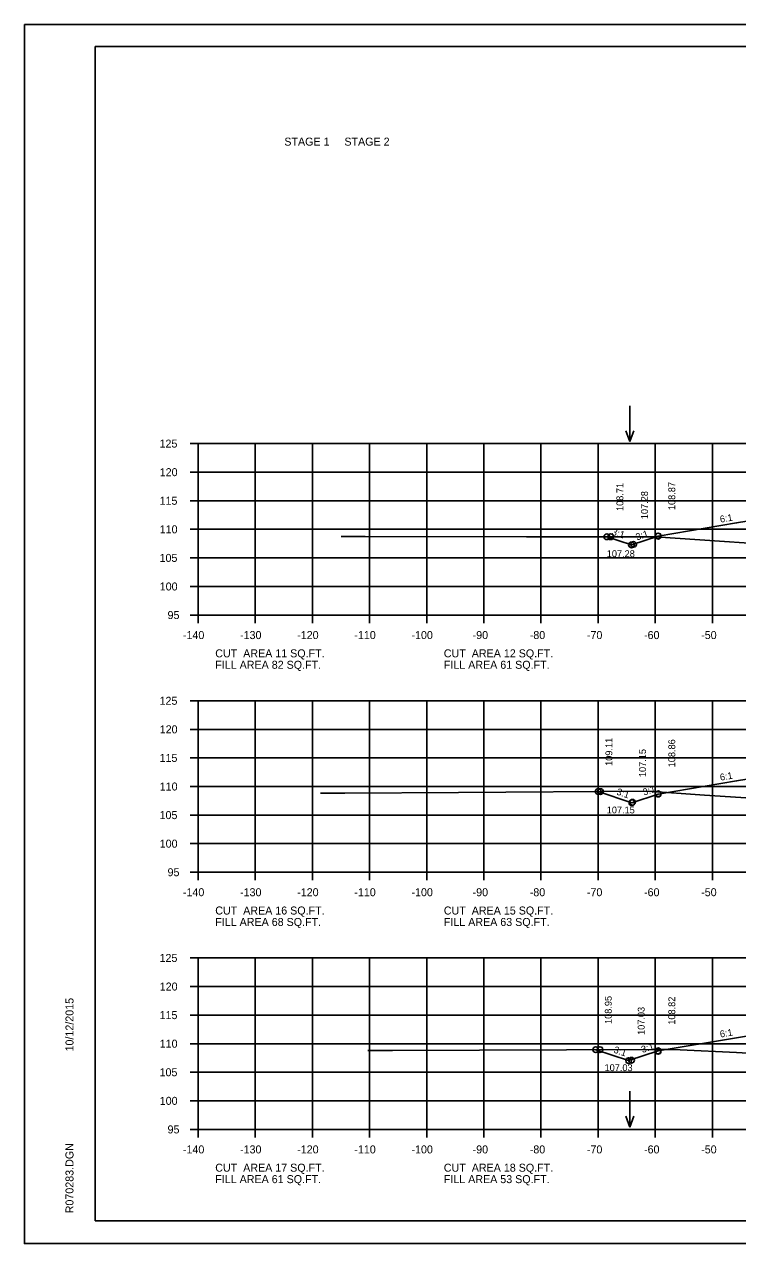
# Model space of a CAD drawing. Extents: x 1175611 to 1176402, y -433344 to -416213.
# Drawn here: x 1175610.6 to 1175735.4, y -423743.3 to -423530 of the extents above; entities that cross this region are included whole.
import ezdxf

# ---------------------------------------------------------------- set-up
doc = ezdxf.new("R2010")
doc.units = 0
for name, color, linetype in [('Default', 7, 'Continuous'), ('R_Axis', 7, 'Continuous'), ('R_Axis Annot', 7, 'Continuous'), ('R_Border', 7, 'Continuous'), ('R_Exist Surface', 7, 'Continuous'), ('R_Fin Surface', 7, 'Continuous'), ('R_Grid', 7, 'Continuous'), ('R_No Plot', 7, 'Continuous'), ('R_Water Annot', 7, 'Continuous'), ('R_Xsect Elev', 7, 'Continuous'), ('R_Xsect Slope', 7, 'Continuous')]:
    doc.layers.add(name, color=color, linetype=linetype)

msp = doc.modelspace()

# ---------------------------------------------------------------- linework, layer by layer
at = {"layer": 'R_Axis'}
for p, q in [((1175639.57, -423603.34), (1175640.97, -423603.34)), ((1175640.97, -423633.34), (1175640.97, -423603.34)), ((1175639.57, -423608.34), (1175640.97, -423608.34)), ((1175639.57, -423613.34), (1175640.97, -423613.34)), ((1175639.57, -423618.34), (1175640.97, -423618.34)), ((1175639.57, -423623.34), (1175640.97, -423623.34)), ((1175639.57, -423628.34), (1175640.97, -423628.34)), ((1175639.57, -423633.34), (1175640.97, -423633.34)), ((1175640.97, -423633.34), (1175920.97, -423633.34)), ((1175640.97, -423634.74), (1175640.97, -423633.34)), ((1175650.97, -423634.74), (1175650.97, -423633.34)), ((1175660.97, -423634.74), (1175660.97, -423633.34)), ((1175670.97, -423634.74), (1175670.97, -423633.34)), ((1175680.97, -423634.74), (1175680.97, -423633.34)), ((1175690.97, -423634.74), (1175690.97, -423633.34)), ((1175700.97, -423634.74), (1175700.97, -423633.34)), ((1175710.97, -423634.74), (1175710.97, -423633.34)), ((1175720.97, -423634.74), (1175720.97, -423633.34)), ((1175730.97, -423634.74), (1175730.97, -423633.34)), ((1175639.57, -423648.34), (1175640.97, -423648.34)), ((1175640.97, -423678.34), (1175640.97, -423648.34)), ((1175639.57, -423653.34), (1175640.97, -423653.34)), ((1175639.57, -423658.34), (1175640.97, -423658.34)), ((1175639.57, -423663.34), (1175640.97, -423663.34)), ((1175639.57, -423668.34), (1175640.97, -423668.34)), ((1175639.57, -423673.34), (1175640.97, -423673.34)), ((1175639.57, -423678.34), (1175640.97, -423678.34)), ((1175640.97, -423678.34), (1175920.97, -423678.34)), ((1175640.97, -423679.74), (1175640.97, -423678.34)), ((1175650.97, -423679.74), (1175650.97, -423678.34)), ((1175660.97, -423679.74), (1175660.97, -423678.34)), ((1175670.97, -423679.74), (1175670.97, -423678.34)), ((1175680.97, -423679.74), (1175680.97, -423678.34)), ((1175690.97, -423679.74), (1175690.97, -423678.34)), ((1175700.97, -423679.74), (1175700.97, -423678.34)), ((1175710.97, -423679.74), (1175710.97, -423678.34)), ((1175720.97, -423679.74), (1175720.97, -423678.34)), ((1175730.97, -423679.74), (1175730.97, -423678.34)), ((1175639.57, -423693.34), (1175640.97, -423693.34)), ((1175640.97, -423723.34), (1175640.97, -423693.34)), ((1175639.57, -423698.34), (1175640.97, -423698.34)), ((1175639.57, -423703.34), (1175640.97, -423703.34)), ((1175639.57, -423708.34), (1175640.97, -423708.34)), ((1175639.57, -423713.34), (1175640.97, -423713.34)), ((1175639.57, -423718.34), (1175640.97, -423718.34)), ((1175639.57, -423723.34), (1175640.97, -423723.34)), ((1175640.97, -423723.34), (1175920.97, -423723.34)), ((1175640.97, -423724.74), (1175640.97, -423723.34)), ((1175650.97, -423724.74), (1175650.97, -423723.34)), ((1175660.97, -423724.74), (1175660.97, -423723.34)), ((1175670.97, -423724.74), (1175670.97, -423723.34)), ((1175680.97, -423724.74), (1175680.97, -423723.34)), ((1175690.97, -423724.74), (1175690.97, -423723.34)), ((1175700.97, -423724.74), (1175700.97, -423723.34)), ((1175710.97, -423724.74), (1175710.97, -423723.34)), ((1175720.97, -423724.74), (1175720.97, -423723.34)), ((1175730.97, -423724.74), (1175730.97, -423723.34))]:
    msp.add_line(p, q, dxfattribs=at)
at = {"layer": 'R_Border'}
for p, q in [((1175622.97, -423533.88), (1175939.15, -423533.88)), ((1175622.97, -423739.34), (1175622.97, -423533.88)), ((1175622.97, -423739.34), (1175622.97, -423739.34)), ((1175939.15, -423739.34), (1175622.97, -423739.34))]:
    msp.add_line(p, q, dxfattribs=at)
at = {"layer": 'R_Exist Surface'}
for points in [[(1175666.02, -423619.59), (1175668.09, -423619.59), (1175670.18, -423619.58), (1175698.44, -423619.63), (1175721.04, -423619.63), (1175728.77, -423620.16), (1175740.83, -423620.99)], [(1175662.39, -423664.5), (1175665.22, -423664.5), (1175666.65, -423664.5), (1175686.56, -423664.36), (1175719.73, -423664.17), (1175729.62, -423664.86), (1175741.39, -423665.6)], [(1175670.68, -423709.52), (1175670.91, -423709.52), (1175675, -423709.52), (1175720.64, -423709.35), (1175723.81, -423709.34), (1175725.31, -423709.42), (1175735.19, -423709.88), (1175743.1, -423710.35)]]:
    msp.add_lwpolyline(points, dxfattribs=at)
at = {"layer": 'R_Fin Surface'}
for points in [[(1175712.5, -423619.63), (1175716.81, -423621.06), (1175721.47, -423619.51), (1175735.2, -423617.22), (1175743.47, -423615.84), (1175749.47, -423615.6), (1175751.47, -423615.56), (1175780.97, -423614.97), (1175810.47, -423615.56), (1175812.47, -423615.6), (1175818.47, -423615.84), (1175826.75, -423617.22), (1175840.47, -423619.51), (1175844.46, -423620.84), (1175848.16, -423619.61)], [(1175711, -423664.22), (1175716.89, -423666.19), (1175721.47, -423664.66), (1175735.2, -423662.37), (1175743.47, -423660.99), (1175749.47, -423660.75), (1175751.47, -423660.71), (1175780.97, -423660.12), (1175810.47, -423660.71), (1175812.47, -423660.75), (1175818.47, -423660.99), (1175826.75, -423662.37), (1175840.47, -423664.66), (1175844.44, -423665.98), (1175849.34, -423664.35)], [(1175710.55, -423709.39), (1175716.32, -423711.31), (1175721.47, -423709.59), (1175735.2, -423707.3), (1175743.47, -423705.93), (1175749.47, -423705.69), (1175751.47, -423705.65), (1175780.97, -423705.06), (1175810.47, -423705.65), (1175812.47, -423705.69), (1175818.47, -423705.93), (1175826.75, -423707.3), (1175840.47, -423709.59), (1175845.07, -423711.13), (1175850.65, -423709.27)]]:
    msp.add_lwpolyline(points, dxfattribs=at)
at = {"layer": 'R_Grid'}
for p, q in [((1175640.97, -423603.34), (1175920.97, -423603.34)), ((1175640.97, -423633.34), (1175640.97, -423603.34)), ((1175650.97, -423633.34), (1175650.97, -423603.34)), ((1175660.97, -423633.34), (1175660.97, -423603.34)), ((1175670.97, -423633.34), (1175670.97, -423603.34)), ((1175680.97, -423633.34), (1175680.97, -423603.34)), ((1175690.97, -423633.34), (1175690.97, -423603.34)), ((1175700.97, -423633.34), (1175700.97, -423603.34)), ((1175710.97, -423633.34), (1175710.97, -423603.34)), ((1175720.97, -423633.34), (1175720.97, -423603.34)), ((1175730.97, -423633.34), (1175730.97, -423603.34)), ((1175640.97, -423608.34), (1175920.97, -423608.34)), ((1175640.97, -423613.34), (1175920.97, -423613.34)), ((1175640.97, -423618.34), (1175920.97, -423618.34)), ((1175640.97, -423623.34), (1175920.97, -423623.34)), ((1175640.97, -423628.34), (1175920.97, -423628.34)), ((1175640.97, -423633.34), (1175920.97, -423633.34)), ((1175640.97, -423648.34), (1175920.97, -423648.34)), ((1175640.97, -423678.34), (1175640.97, -423648.34)), ((1175650.97, -423678.34), (1175650.97, -423648.34)), ((1175660.97, -423678.34), (1175660.97, -423648.34)), ((1175670.97, -423678.34), (1175670.97, -423648.34)), ((1175680.97, -423678.34), (1175680.97, -423648.34)), ((1175690.97, -423678.34), (1175690.97, -423648.34)), ((1175700.97, -423678.34), (1175700.97, -423648.34)), ((1175710.97, -423678.34), (1175710.97, -423648.34)), ((1175720.97, -423678.34), (1175720.97, -423648.34)), ((1175730.97, -423678.34), (1175730.97, -423648.34)), ((1175640.97, -423653.34), (1175920.97, -423653.34)), ((1175640.97, -423658.34), (1175920.97, -423658.34)), ((1175640.97, -423663.34), (1175920.97, -423663.34)), ((1175640.97, -423668.34), (1175920.97, -423668.34)), ((1175640.97, -423673.34), (1175920.97, -423673.34)), ((1175640.97, -423678.34), (1175920.97, -423678.34)), ((1175640.97, -423693.34), (1175920.97, -423693.34)), ((1175640.97, -423723.34), (1175640.97, -423693.34)), ((1175650.97, -423723.34), (1175650.97, -423693.34)), ((1175660.97, -423723.34), (1175660.97, -423693.34)), ((1175670.97, -423723.34), (1175670.97, -423693.34)), ((1175680.97, -423723.34), (1175680.97, -423693.34)), ((1175690.97, -423723.34), (1175690.97, -423693.34)), ((1175700.97, -423723.34), (1175700.97, -423693.34)), ((1175710.97, -423723.34), (1175710.97, -423693.34)), ((1175720.97, -423723.34), (1175720.97, -423693.34)), ((1175730.97, -423723.34), (1175730.97, -423693.34)), ((1175640.97, -423698.34), (1175920.97, -423698.34)), ((1175640.97, -423703.34), (1175920.97, -423703.34)), ((1175640.97, -423708.34), (1175920.97, -423708.34)), ((1175640.97, -423713.34), (1175920.97, -423713.34)), ((1175640.97, -423718.34), (1175920.97, -423718.34)), ((1175640.97, -423723.34), (1175920.97, -423723.34))]:
    msp.add_line(p, q, dxfattribs=at)
at = {"layer": 'R_No Plot'}
for p, q in [((1175610.57, -423529.99), (1175943.91, -423529.99)), ((1175610.57, -423743.32), (1175943.91, -423743.32))]:
    msp.add_line(p, q, dxfattribs=at)
msp.add_lwpolyline([(1175610.57, -423529.99), (1175943.91, -423529.99), (1175943.91, -423743.32), (1175610.57, -423743.32)], close=True, dxfattribs=at)
for centre in [(1175712.5, -423619.63), (1175712.5, -423619.63), (1175713.17, -423619.63), (1175721.47, -423619.51), (1175721.47, -423619.54), (1175716.81, -423621.06), (1175717.19, -423620.97), (1175711, -423664.22), (1175711, -423664.22), (1175711.38, -423664.22), (1175721.47, -423664.61), (1175721.47, -423664.66), (1175716.89, -423666.19), (1175717.01, -423666.1), (1175710.55, -423709.39), (1175710.55, -423709.39), (1175711.3, -423709.39), (1175721.47, -423709.59), (1175721.47, -423709.68), (1175716.32, -423711.31), (1175716.82, -423711.23)]:
    msp.add_circle(centre, 0.5, dxfattribs=at)
at = {"layer": 'R_Water Annot'}
for p, q in [((1175716.53, -423596.72), (1175716.53, -423603)), ((1175716.53, -423603), (1175715.83, -423601.08)), ((1175716.53, -423603), (1175717.23, -423601.08)), ((1175716.53, -423716.63), (1175716.53, -423722.92)), ((1175716.53, -423722.92), (1175715.83, -423721)), ((1175716.53, -423722.92), (1175717.23, -423721))]:
    msp.add_line(p, q, dxfattribs=at)

# ---------------------------------------------------------------- texts
at = {"layer": 'Default'}
for s, p in [('STAGE 1     STAGE 2', (1175656.06, -423551.2)), ('CUT  AREA 11 SQ.FT.', (1175643.97, -423640.74)), ('CUT  AREA 12 SQ.FT.', (1175683.97, -423640.74)), ('FILL AREA 82 SQ.FT.', (1175643.97, -423642.74)), ('FILL AREA 61 SQ.FT.', (1175683.97, -423642.74)), ('CUT  AREA 16 SQ.FT.', (1175643.97, -423685.74)), ('FILL AREA 68 SQ.FT.', (1175643.97, -423687.74)), ('CUT  AREA 15 SQ.FT.', (1175683.97, -423685.74)), ('FILL AREA 63 SQ.FT.', (1175683.97, -423687.74)), ('CUT  AREA 17 SQ.FT.', (1175643.97, -423730.74)), ('CUT  AREA 18 SQ.FT.', (1175683.97, -423730.74)), ('FILL AREA 61 SQ.FT.', (1175643.97, -423732.74)), ('FILL AREA 53 SQ.FT.', (1175683.97, -423732.74))]:
    msp.add_text(s, height=1.4, dxfattribs=at).set_placement(p)
at = {"layer": 'R_Axis Annot'}
for s, p in [('125', (1175634.22, -423604.04)), ('120', (1175634.25, -423609.04)), ('115', (1175634.22, -423614.04)), ('110', (1175634.25, -423619.04)), ('105', (1175634.22, -423624.04)), ('100', (1175634.25, -423629.04)), ('95', (1175635.62, -423634.04)), ('-140', (1175638.31, -423637.54)), ('-130', (1175648.31, -423637.54)), ('-120', (1175658.31, -423637.54)), ('-110', (1175668.31, -423637.54)), ('-100', (1175678.31, -423637.54)), ('-90', (1175689.01, -423637.54)), ('-80', (1175699.01, -423637.54)), ('-70', (1175709.01, -423637.54)), ('-60', (1175719.01, -423637.54)), ('-50', (1175729.01, -423637.54)), ('125', (1175634.22, -423649.04)), ('120', (1175634.25, -423654.04)), ('115', (1175634.22, -423659.04)), ('110', (1175634.25, -423664.04)), ('105', (1175634.22, -423669.04)), ('100', (1175634.25, -423674.04)), ('95', (1175635.62, -423679.04)), ('-140', (1175638.31, -423682.54)), ('-130', (1175648.31, -423682.54)), ('-120', (1175658.31, -423682.54)), ('-110', (1175668.31, -423682.54)), ('-100', (1175678.31, -423682.54)), ('-90', (1175689.01, -423682.54)), ('-80', (1175699.01, -423682.54)), ('-70', (1175709.01, -423682.54)), ('-60', (1175719.01, -423682.54)), ('-50', (1175729.01, -423682.54)), ('125', (1175634.22, -423694.04)), ('120', (1175634.25, -423699.04)), ('115', (1175634.22, -423704.04)), ('110', (1175634.25, -423709.04)), ('105', (1175634.22, -423714.04)), ('100', (1175634.25, -423719.04)), ('95', (1175635.62, -423724.04)), ('-140', (1175638.31, -423727.54)), ('-130', (1175648.31, -423727.54)), ('-120', (1175658.31, -423727.54)), ('-110', (1175668.31, -423727.54)), ('-100', (1175678.31, -423727.54)), ('-90', (1175689.01, -423727.54)), ('-80', (1175699.01, -423727.54)), ('-70', (1175709.01, -423727.54)), ('-60', (1175719.01, -423727.54)), ('-50', (1175729.01, -423727.54))]:
    msp.add_text(s, height=1.4, dxfattribs=at).set_placement(p)
at = {"layer": 'R_Border'}
for s, p in [('10/12/2015', (1175619.16, -423709.7)), ('R070283.DGN', (1175619.16, -423738.02))]:
    msp.add_text(s, height=1.4, rotation=90, dxfattribs=at).set_placement(p)
at = {"layer": 'R_Xsect Elev'}
for s, p in [('108.71', (1175715.38, -423615.13)), ('108.87', (1175724.47, -423614.97)), ('107.28', (1175719.69, -423616.56)), ('109.11', (1175713.46, -423659.73)), ('108.86', (1175724.47, -423659.98)), ('107.15', (1175719.34, -423661.69)), ('108.95', (1175713.35, -423704.89)), ('108.82', (1175724.47, -423705.02)), ('107.03', (1175719.11, -423706.81))]:
    msp.add_text(s, height=1.2, rotation=90, dxfattribs=at).set_placement(p)
for s, p in [('107.28', (1175712.49, -423623.2)), ('107.15', (1175712.48, -423668.05)), ('107.03', (1175712.1, -423713.14))]:
    msp.add_text(s, height=1.2, dxfattribs=at).set_placement(p)
at = {"layer": 'R_Xsect Slope'}
for s, rotation, p in [('6:1', 9.4623, (1175732.39, -423617.18)), ('3:1', 341.5651, (1175713.27, -423619.26)), ('3:1', 18.4349, (1175717.78, -423620.3)), ('6:1', 9.4623, (1175732.39, -423662.33)), ('3:1', 341.5651, (1175714.1, -423664.73)), ('3:1', 18.4349, (1175719.02, -423664.95)), ('6:1', 9.4623, (1175732.39, -423707.27)), ('3:1', 341.5651, (1175713.59, -423709.88)), ('3:1', 18.4349, (1175718.74, -423709.98))]:
    msp.add_text(s, height=1.2, rotation=rotation, dxfattribs=at).set_placement(p)

doc.saveas('drawing.dxf')
